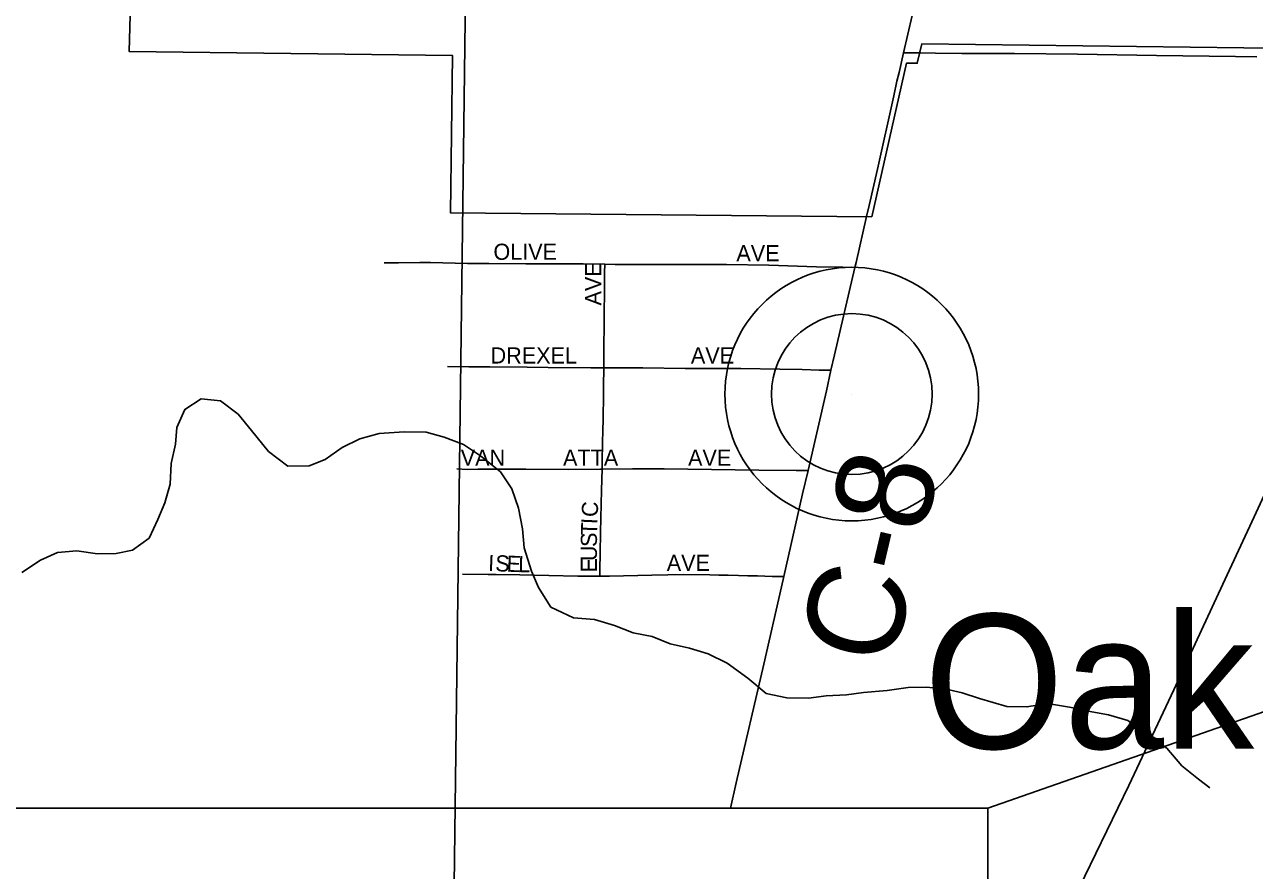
# Model space of a CAD drawing. Extents: x -9.1 to 34, y -3.1 to 22.
# Drawn here: x 3.961 to 4.682, y 17.795 to 18.292 of the extents above; entities that cross this region are included whole.
import ezdxf

# ---------------------------------------------------------------- set-up
doc = ezdxf.new("R2010")
doc.units = 0
for name, color, linetype in [('GM_X_City_Street', 7, 'Continuous'), ('GM_X_Corporation', 7, 'Continuous'), ('GM_X_County_Road', 7, 'Continuous'), ('GM_X_County_Road_Text', 7, 'Continuous'), ('GM_X_Minor_River', 7, 'Continuous'), ('GM_X_Section', 7, 'Continuous'), ('GM_X_State_Route', 7, 'Continuous'), ('GM_X_Township_Subdivision', 7, 'Continuous'), ('GM_X_Township_Subdivision_Text', 7, 'Continuous'), ('GM_X_Unincorporated', 7, 'Continuous'), ('GM_X_Unincorporated_Location', 7, 'Continuous'), ('GM_X_Unincorporated_Text', 7, 'Continuous'), ('SH_Text', 7, 'Continuous')]:
    doc.layers.add(name, color=color, linetype=linetype)

msp = doc.modelspace()

# ---------------------------------------------------------------- linework, layer by layer
at = {"layer": 'GM_X_City_Street'}
msp.add_lwpolyline([(4.47636, 18.27506), (4.48661, 18.31901), (4.49442, 18.35546), (4.50193, 18.38876), (4.51566, 18.44616), (4.52552, 18.48852), (4.53842, 18.54291), (4.54863, 18.58519), (4.56037, 18.63668), (4.56565, 18.66061)], dxfattribs=at)
at = {"layer": 'GM_X_Corporation'}
msp.add_lwpolyline([(3.93993, 18.48223), (4.00829, 18.5352), (4.02978, 18.55166), (4.02208, 18.27579), (4.21178, 18.27348), (4.21067, 18.18105), (4.45778, 18.17878), (4.47822, 18.26894), (4.48446, 18.26888), (4.48709, 18.28022), (4.70754, 18.2776)], dxfattribs=at)
at = {"layer": 'GM_X_County_Road'}
for points in [[(4.45461, 18.17901), (4.45622, 18.18541), (4.46108, 18.20679), (4.47081, 18.24976), (4.47257, 18.25843), (4.47376, 18.26347), (4.47636, 18.27506)], [(4.47636, 18.27506), (4.48649, 18.27499), (4.49514, 18.27475), (4.51059, 18.27469), (4.54145, 18.27456), (4.57848, 18.27416), (4.62477, 18.27351), (4.67109, 18.27284), (4.68357, 18.27266)], [(4.44784, 18.14908), (4.44854, 18.15204), (4.45461, 18.17901)], [(4.43381, 18.08878), (4.43582, 18.09789), (4.44784, 18.14908)], [(4.42038, 18.02993), (4.43114, 18.07672), (4.43381, 18.08878)], [(4.40615, 17.96765), (4.41722, 18.01618), (4.42038, 18.02993)], [(4.37483, 17.83175), (4.37822, 17.84669), (4.39445, 17.91625), (4.40479, 17.96168), (4.40615, 17.96765)]]:
    msp.add_lwpolyline(points, dxfattribs=at)
at = {"layer": 'GM_X_Minor_River'}
for points in [[(3.95917, 17.97), (3.97025, 17.97739), (3.98015, 17.98177), (3.99151, 17.98271), (4.00358, 17.98098), (4.01454, 17.98117), (4.02403, 17.98328), (4.03398, 17.99032), (4.03907, 18.00122), (4.04301, 18.01101), (4.04622, 18.02196), (4.04679, 18.03408), (4.04925, 18.04541), (4.05016, 18.05525), (4.05487, 18.06579), (4.06443, 18.07207), (4.07575, 18.07074), (4.0862, 18.06297), (4.09399, 18.05336), (4.10399, 18.04105), (4.1152, 18.03252), (4.12767, 18.03268), (4.13718, 18.03631), (4.14713, 18.04334), (4.15742, 18.04847), (4.16881, 18.05169), (4.18357, 18.05257), (4.19642, 18.05235), (4.20696, 18.04951), (4.21823, 18.04515), (4.22833, 18.03853), (4.2399, 18.02923), (4.24654, 18.01925), (4.25051, 18.00781), (4.25296, 17.99564), (4.25391, 17.98462), (4.25822, 17.9709), (4.26223, 17.96135), (4.2696, 17.94985), (4.28273, 17.94356), (4.29519, 17.94258), (4.30685, 17.93897), (4.31774, 17.93461), (4.32905, 17.93252), (4.33956, 17.92817), (4.35087, 17.9257), (4.36178, 17.92247), (4.37303, 17.91697), (4.38498, 17.90804), (4.3958, 17.89914), (4.40786, 17.89665), (4.42071, 17.89643), (4.43093, 17.89777), (4.44304, 17.89832), (4.45289, 17.89967), (4.4669, 17.90094), (4.47903, 17.90263), (4.48961, 17.90282), (4.50056, 17.90188), (4.51073, 17.89943), (4.52089, 17.89622), (4.53707, 17.89139)], [(4.53707, 17.89139), (4.54878, 17.89119), (4.56091, 17.89325), (4.57373, 17.89113), (4.58692, 17.88825), (4.59672, 17.88656), (4.60801, 17.88334), (4.61845, 17.87482), (4.6308, 17.86702), (4.6397, 17.85663), (4.64941, 17.84888), (4.65613, 17.84383)]]:
    msp.add_lwpolyline(points, dxfattribs=at)
at = {"layer": 'GM_X_Section'}
for points in [[(3.22195, 18.78578), (4.22542, 18.77097), (4.21254, 17.77165), (3.20939, 17.77812)], [(4.22542, 18.77097), (5.22068, 18.771), (5.21493, 17.76405), (4.21254, 17.77165)]]:
    msp.add_lwpolyline(points, close=True, dxfattribs=at)
at = {"layer": 'GM_X_State_Route'}
msp.add_lwpolyline([(4.5258, 17.67653), (4.52779, 17.68055), (4.56353, 17.75296), (4.57223, 17.77054), (4.58282, 17.79193), (4.60853, 17.84506), (4.63495, 17.90128), (4.66367, 17.96327), (4.68209, 18.00267), (4.70801, 18.05914), (4.71332, 18.07072), (4.74167, 18.13255), (4.75961, 18.17035)], dxfattribs=at)
at = {"layer": 'GM_X_Township_Subdivision'}
for points in [[(4.17184, 18.1517), (4.18017, 18.15182), (4.19265, 18.15194), (4.19893, 18.15196), (4.22061, 18.15148), (4.23312, 18.15132), (4.25477, 18.1512), (4.26691, 18.15122), (4.28853, 18.15116), (4.30123, 18.15098)], [(4.30054, 18.09021), (4.30057, 18.09333), (4.30062, 18.09805), (4.30065, 18.10152), (4.3007, 18.10703), (4.30074, 18.11097), (4.30077, 18.11538), (4.30083, 18.12121), (4.30087, 18.12625), (4.30092, 18.13081), (4.30096, 18.13601), (4.301, 18.14058), (4.30105, 18.14609), (4.30123, 18.15098)], [(4.30123, 18.15098), (4.30722, 18.15089), (4.33212, 18.15077), (4.37252, 18.15084), (4.39743, 18.15042), (4.4254, 18.14948), (4.44087, 18.1492), (4.44784, 18.14908)], [(4.20892, 18.09091), (4.22134, 18.0908), (4.2338, 18.09075), (4.25558, 18.09058), (4.26801, 18.09046), (4.29289, 18.09022), (4.30054, 18.09021)], [(4.29957, 18.0307), (4.2997, 18.03634), (4.29989, 18.04498), (4.3001, 18.05473), (4.30016, 18.05852), (4.30026, 18.06451), (4.30035, 18.07012), (4.30045, 18.07945), (4.30054, 18.09021)], [(4.30054, 18.09021), (4.32348, 18.09018), (4.34823, 18.08981), (4.35765, 18.08972), (4.3643, 18.08983), (4.3759, 18.08978), (4.38094, 18.08986), (4.40384, 18.08943), (4.41704, 18.08917), (4.42688, 18.08887), (4.42994, 18.08883), (4.43381, 18.08878)], [(4.2144, 18.03088), (4.2205, 18.03061), (4.22672, 18.03065), (4.2361, 18.03073), (4.24318, 18.0307), (4.25487, 18.03065), (4.27991, 18.03053), (4.29869, 18.03069), (4.29957, 18.0307)], [(4.29818, 17.96801), (4.29825, 17.97208), (4.29842, 17.98132), (4.29869, 17.99367), (4.29929, 18.01848), (4.29957, 18.0307)], [(4.29957, 18.0307), (4.31744, 18.03101), (4.33594, 18.03093), (4.39154, 18.03019), (4.4134, 18.02999), (4.42038, 18.02993)], [(4.21764, 17.96918), (4.2328, 17.96898), (4.23753, 17.9689)], [(4.23753, 17.9689), (4.25129, 17.96866), (4.28536, 17.96798), (4.29818, 17.96801)], [(4.29818, 17.96801), (4.30398, 17.96803), (4.32882, 17.96853), (4.34754, 17.96885), (4.36273, 17.96875), (4.36797, 17.96862), (4.37352, 17.96848), (4.37957, 17.96832), (4.38501, 17.96819), (4.39075, 17.96804), (4.39941, 17.96782), (4.40615, 17.96765)]]:
    msp.add_lwpolyline(points, dxfattribs=at)
at = {"layer": 'GM_X_Unincorporated'}
for radius in [0.0744, 0.04716]:
    msp.add_circle((4.44606, 18.0748), radius, dxfattribs=at)
at = {"layer": 'GM_X_Unincorporated_Location'}
msp.add_line((4.44606, 18.0748), (4.44606, 18.0748), dxfattribs=at)
at = {"layer": 'SH_Text'}
for points in [[(4.5258, 17.83175), (5.76106, 18.26339), (4.5258, 17.59575)], [(2.87297, 17.83175), (4.5258, 17.83175), (4.5258, 17.14452), (2.87297, 17.14452)]]:
    msp.add_lwpolyline(points, close=True, dxfattribs=at)

# ---------------------------------------------------------------- texts
at = {"layer": 'GM_X_County_Road_Text'}
msp.add_text('C-8', height=0.056818, rotation=76.74882, dxfattribs=at).set_placement((4.46989, 17.91344))
at = {"layer": 'GM_X_Township_Subdivision_Text'}
for s, rotation, p in [('OLIVE', 0.00001, (4.23584, 18.15354)), ('AVE', 0.00001, (4.37835, 18.15271)), ('AVE', 90, (4.29906, 18.12676)), ('DREXEL', 0.00001, (4.23418, 18.09271)), ('AVE', 0.00001, (4.35168, 18.09271)), ('VAN', 0.00001, (4.21668, 18.03271)), ('ATTA', 0.00001, (4.27668, 18.03271)), ('AVE', 0.00001, (4.35001, 18.03271)), ('C', 87.40073, (4.29697, 18.00247)), ('T', 88.33298, (4.29659, 17.99168)), ('I', 87.50664, (4.29679, 17.99831)), ('S', 89.78141, (4.29657, 17.98508)), ('U', 89.95627, (4.29656, 17.97676)), ('I', 357.63953, (4.2326, 17.97104)), ('S', 357.64296, (4.23677, 17.97087)), ('E', 357.62202, (4.24342, 17.9706)), ('L', 359.19108, (4.25037, 17.97031)), ('E', 89.97267, (4.29656, 17.97009)), ('AVE', 0.00001, (4.33751, 17.97104))]:
    msp.add_text(s, height=0.00947, rotation=rotation, dxfattribs=at).set_placement(p)
at = {"layer": 'GM_X_Unincorporated_Text'}
msp.add_text('Oak', height=0.078977, rotation=0.00001, dxfattribs=at).set_placement((4.48835, 17.86672))

doc.saveas('drawing.dxf')
